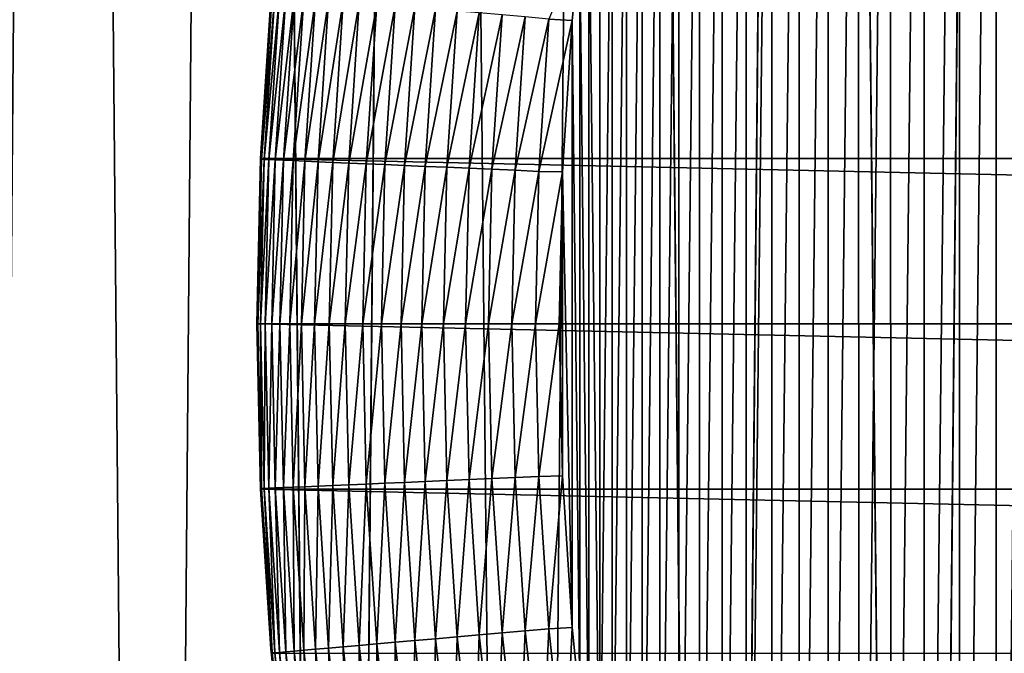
# Model space of a CAD drawing. Header units: millimetres. Extents: x -161 to 161, y -94 to 1149.
# Tile 999 of 1056: x -13.29 to -10.03, y 652.41 to 654.51. Entities that reach past the tile are written whole.
import ezdxf

# ---------------------------------------------------------------- set-up
doc = ezdxf.new("R2010")
doc.units = ezdxf.units.MM
doc.header["$LTSCALE"] = 81.481481
for name, color, linetype in [('16', 7, 'CONTINUOUS'), ('18', 7, 'CONTINUOUS'), ('36', 7, 'CONTINUOUS'), ('37', 7, 'CONTINUOUS'), ('38', 7, 'CONTINUOUS'), ('39', 7, 'CONTINUOUS'), ('40', 7, 'CONTINUOUS'), ('41', 7, 'CONTINUOUS')]:
    doc.layers.add(name, color=color, linetype=linetype)

msp = doc.modelspace()

# ---------------------------------------------------------------- linework, layer by layer
at = {"layer": '16', "color": 7, "linetype": 'CONTINUOUS', "true_color": 0xaaaaaa}
for points in [[(-13.7253, 673.5, -14.5469), (-13.1503, 673.5, -15.0687), (-13.4253, 640, -14.8243), (-13.7253, 673.5, -14.5469)], [(-13.4253, 640, -14.8243), (-13.1503, 673.5, -15.0687), (-12.8418, 640, -15.3326), (-13.4253, 640, -14.8243)], [(-13.1503, 673.5, -15.0687), (-12.5557, 673.5, -15.5677), (-12.8418, 640, -15.3326), (-13.1503, 673.5, -15.0687)], [(-12.8418, 640, -15.3326), (-12.5557, 673.5, -15.5677), (-12.2389, 640, -15.818), (-12.8418, 640, -15.3326)], [(-12.5557, 673.5, -15.5677), (-11.9436, 673.5, -16.0421), (-12.2389, 640, -15.818), (-12.5557, 673.5, -15.5677)], [(-12.2389, 640, -15.818), (-11.9436, 673.5, -16.0421), (-11.6175, 640, -16.2799), (-12.2389, 640, -15.818)], [(-11.9436, 673.5, -16.0421), (-11.3123, 673.5, -16.4932), (-11.6175, 640, -16.2799), (-11.9436, 673.5, -16.0421)], [(-11.6175, 640, -16.2799), (-11.3123, 673.5, -16.4932), (-10.9783, 640, -16.7176), (-11.6175, 640, -16.2799)], [(-11.3123, 673.5, -16.4932), (-10.6635, 673.5, -16.92), (-10.9783, 640, -16.7176), (-11.3123, 673.5, -16.4932)], [(-10.9783, 640, -16.7176), (-10.6635, 673.5, -16.92), (-10.3224, 640, -17.1303), (-10.9783, 640, -16.7176)], [(-10.6635, 673.5, -16.92), (-10, 673.5, -17.3205), (-10.3224, 640, -17.1303), (-10.6635, 673.5, -16.92)], [(-10.3224, 640, -17.1303), (-10, 673.5, -17.3205), (-9.651, 640, -17.5174), (-10.3224, 640, -17.1303)]]:
    msp.add_3dface(points, dxfattribs=at)
at = {"layer": '18', "color": 7, "linetype": 'CONTINUOUS', "true_color": 0xaaaaaa}
for points in [[(-13.1503, 673.5, 15.0687), (-13.7253, 673.5, 14.5469), (-13.4261, 640, 14.8236), (-13.1503, 673.5, 15.0687)], [(-12.8426, 640, 15.3319), (-13.1503, 673.5, 15.0687), (-13.4261, 640, 14.8236), (-12.8426, 640, 15.3319)], [(-12.5557, 673.5, 15.5677), (-13.1503, 673.5, 15.0687), (-12.8426, 640, 15.3319), (-12.5557, 673.5, 15.5677)], [(-12.2398, 640, 15.8173), (-12.5557, 673.5, 15.5677), (-12.8426, 640, 15.3319), (-12.2398, 640, 15.8173)], [(-11.9436, 673.5, 16.0421), (-12.5557, 673.5, 15.5677), (-12.2398, 640, 15.8173), (-11.9436, 673.5, 16.0421)], [(-11.6183, 640, 16.2792), (-11.9436, 673.5, 16.0421), (-12.2398, 640, 15.8173), (-11.6183, 640, 16.2792)], [(-11.3123, 673.5, 16.4932), (-11.9436, 673.5, 16.0421), (-11.6183, 640, 16.2792), (-11.3123, 673.5, 16.4932)], [(-10.9792, 640, 16.717), (-11.3123, 673.5, 16.4932), (-11.6183, 640, 16.2792), (-10.9792, 640, 16.717)], [(-10.6635, 673.5, 16.92), (-11.3123, 673.5, 16.4932), (-10.9792, 640, 16.717), (-10.6635, 673.5, 16.92)], [(-10.3233, 640, 17.1298), (-10.6635, 673.5, 16.92), (-10.9792, 640, 16.717), (-10.3233, 640, 17.1298)], [(-10, 673.5, 17.3205), (-10.6635, 673.5, 16.92), (-10.3233, 640, 17.1298), (-10, 673.5, 17.3205)], [(-9.6519, 640, 17.5168), (-10, 673.5, 17.3205), (-10.3233, 640, 17.1298), (-9.6519, 640, 17.5168)]]:
    msp.add_3dface(points, dxfattribs=at)
at = {"layer": '36', "linetype": 'CONTINUOUS'}
for points in [[(-12.4522, 654.5914, -78.8), (-12.4878, 654.0474, -78.8), (-12.4537, 654.5752, -49.8), (-12.4522, 654.5914, -78.8)], [(-12.4537, 654.5752, -49.8), (-12.4878, 654.0474, -78.8), (-12.4884, 654.0375, -49.8), (-12.4537, 654.5752, -49.8)], [(-12.4878, 654.0474, -78.8), (-12.5, 653.5, -78.8), (-12.4884, 654.0375, -49.8), (-12.4878, 654.0474, -78.8)], [(-12.4884, 654.0375, -49.8), (-12.5, 653.5, -78.8), (-12.5, 653.5, -49.8), (-12.4884, 654.0375, -49.8)]]:
    msp.add_3dface(points, dxfattribs=at)
at = {"layer": '37', "linetype": 'CONTINUOUS'}
for points in [[(-9.927, 659.3054, -48.8), (-10.0534, 659.0834, -48.8), (-10.0532, 647.9162, -48.8), (-9.927, 659.3054, -48.8)], [(-9.9268, 647.6943, -48.8), (-9.927, 659.3054, -48.8), (-10.0532, 647.9162, -48.8), (-9.9268, 647.6943, -48.8)], [(-10.0534, 659.0834, -48.8), (-10.175, 658.8586, -48.8), (-10.1748, 648.141, -48.8), (-10.0534, 659.0834, -48.8)], [(-10.0532, 647.9162, -48.8), (-10.0534, 659.0834, -48.8), (-10.1748, 648.141, -48.8), (-10.0532, 647.9162, -48.8)], [(-10.175, 658.8586, -48.8), (-10.2916, 658.6314, -48.8), (-10.2914, 648.3682, -48.8), (-10.175, 658.8586, -48.8)], [(-10.1748, 648.141, -48.8), (-10.175, 658.8586, -48.8), (-10.2914, 648.3682, -48.8), (-10.1748, 648.141, -48.8)], [(-10.2916, 658.6314, -48.8), (-10.4028, 658.4021, -48.8), (-10.4027, 648.5976, -48.8), (-10.2916, 658.6314, -48.8)], [(-10.2914, 648.3682, -48.8), (-10.2916, 658.6314, -48.8), (-10.4027, 648.5976, -48.8), (-10.2914, 648.3682, -48.8)], [(-10.4028, 658.4021, -48.8), (-10.5087, 658.1709, -48.8), (-10.5085, 648.8287, -48.8), (-10.4028, 658.4021, -48.8)], [(-10.4027, 648.5976, -48.8), (-10.4028, 658.4021, -48.8), (-10.5085, 648.8287, -48.8), (-10.4027, 648.5976, -48.8)], [(-10.5087, 658.1709, -48.8), (-10.6095, 657.9371, -48.8), (-10.6093, 649.0625, -48.8), (-10.5087, 658.1709, -48.8)], [(-10.5085, 648.8287, -48.8), (-10.5087, 658.1709, -48.8), (-10.6093, 649.0625, -48.8), (-10.5085, 648.8287, -48.8)], [(-10.6095, 657.9371, -48.8), (-10.7052, 657.7007, -48.8), (-10.705, 649.299, -48.8), (-10.6095, 657.9371, -48.8)], [(-10.6093, 649.0625, -48.8), (-10.6095, 657.9371, -48.8), (-10.705, 649.299, -48.8), (-10.6093, 649.0625, -48.8)], [(-10.7052, 657.7007, -48.8), (-10.7957, 657.4621, -48.8), (-10.7956, 649.5376, -48.8), (-10.7052, 657.7007, -48.8)], [(-10.705, 649.299, -48.8), (-10.7052, 657.7007, -48.8), (-10.7956, 649.5376, -48.8), (-10.705, 649.299, -48.8)], [(-10.7957, 657.4621, -48.8), (-10.8809, 657.2217, -48.8), (-10.8808, 649.778, -48.8), (-10.7957, 657.4621, -48.8)], [(-10.7956, 649.5376, -48.8), (-10.7957, 657.4621, -48.8), (-10.8808, 649.778, -48.8), (-10.7956, 649.5376, -48.8)], [(-10.8809, 657.2217, -48.8), (-10.9607, 656.98, -48.8), (-10.9606, 650.0197, -48.8), (-10.8809, 657.2217, -48.8)], [(-10.8808, 649.778, -48.8), (-10.8809, 657.2217, -48.8), (-10.9606, 650.0197, -48.8), (-10.8808, 649.778, -48.8)], [(-10.9607, 656.98, -48.8), (-11.0349, 656.7373, -48.8), (-11.0348, 650.2624, -48.8), (-10.9607, 656.98, -48.8)], [(-10.9606, 650.0197, -48.8), (-10.9607, 656.98, -48.8), (-11.0348, 650.2624, -48.8), (-10.9606, 650.0197, -48.8)], [(-11.0349, 656.7373, -48.8), (-11.1036, 656.4934, -48.8), (-11.1035, 650.5063, -48.8), (-11.0349, 656.7373, -48.8)], [(-11.0348, 650.2624, -48.8), (-11.0349, 656.7373, -48.8), (-11.1035, 650.5063, -48.8), (-11.0348, 650.2624, -48.8)], [(-11.1036, 656.4934, -48.8), (-11.1669, 656.2475, -48.8), (-11.1668, 650.7522, -48.8), (-11.1036, 656.4934, -48.8)], [(-11.1035, 650.5063, -48.8), (-11.1036, 656.4934, -48.8), (-11.1668, 650.7522, -48.8), (-11.1035, 650.5063, -48.8)], [(-11.1669, 656.2475, -48.8), (-11.2248, 656.0002, -48.8), (-11.2247, 650.9996, -48.8), (-11.1669, 656.2475, -48.8)], [(-11.1668, 650.7522, -48.8), (-11.1669, 656.2475, -48.8), (-11.2247, 650.9996, -48.8), (-11.1668, 650.7522, -48.8)], [(-11.2248, 656.0002, -48.8), (-11.2772, 655.7518, -48.8), (-11.2771, 651.248, -48.8), (-11.2248, 656.0002, -48.8)], [(-11.2247, 650.9996, -48.8), (-11.2248, 656.0002, -48.8), (-11.2771, 651.248, -48.8), (-11.2247, 650.9996, -48.8)], [(-11.2772, 655.7518, -48.8), (-11.3241, 655.5028, -48.8), (-11.3241, 651.497, -48.8), (-11.2772, 655.7518, -48.8)], [(-11.2771, 651.248, -48.8), (-11.2772, 655.7518, -48.8), (-11.3241, 651.497, -48.8), (-11.2771, 651.248, -48.8)], [(-11.3241, 655.5028, -48.8), (-11.3655, 655.2535, -48.8), (-11.3654, 651.7463, -48.8), (-11.3241, 655.5028, -48.8)], [(-11.3241, 651.497, -48.8), (-11.3241, 655.5028, -48.8), (-11.3654, 651.7463, -48.8), (-11.3241, 651.497, -48.8)], [(-11.3655, 655.2535, -48.8), (-11.4012, 655.0043, -48.8), (-11.3654, 651.7463, -48.8), (-11.3655, 655.2535, -48.8)], [(-11.4012, 655.0043, -48.8), (-11.4315, 654.7548, -48.8), (-11.4012, 651.9955, -48.8), (-11.4012, 655.0043, -48.8)], [(-11.3654, 651.7463, -48.8), (-11.4012, 655.0043, -48.8), (-11.4012, 651.9955, -48.8), (-11.3654, 651.7463, -48.8)], [(-11.4315, 654.7548, -48.8), (-11.4562, 654.5048, -48.8), (-11.4315, 652.2451, -48.8), (-11.4315, 654.7548, -48.8)], [(-11.4012, 651.9955, -48.8), (-11.4315, 654.7548, -48.8), (-11.4315, 652.2451, -48.8), (-11.4012, 651.9955, -48.8)], [(-11.4562, 654.5048, -48.8), (-11.4892, 654.0034, -48.8), (-11.4562, 652.4951, -48.8), (-11.4562, 654.5048, -48.8)], [(-11.4315, 652.2451, -48.8), (-11.4562, 654.5048, -48.8), (-11.4562, 652.4951, -48.8), (-11.4315, 652.2451, -48.8)], [(-11.4892, 654.0034, -48.8), (-11.5, 653.5, -48.8), (-11.4892, 652.9966, -48.8), (-11.4892, 654.0034, -48.8)], [(-11.4562, 652.4951, -48.8), (-11.4892, 654.0034, -48.8), (-11.4892, 652.9966, -48.8), (-11.4562, 652.4951, -48.8)]]:
    msp.add_3dface(points, dxfattribs=at)
at = {"layer": '38', "linetype": 'CONTINUOUS'}
for points in [[(-12.4878, 654.0474, -78.8), (-12.4522, 654.5914, -78.8), (12.4878, 654.0474, -78.8), (-12.4878, 654.0474, -78.8)], [(-12.4522, 654.5914, -78.8), (12.4522, 654.5914, -78.8), (12.4878, 654.0474, -78.8), (-12.4522, 654.5914, -78.8)], [(-12.5, 653.5, -78.8), (-12.4878, 654.0474, -78.8), (12.5, 653.5, -78.8), (-12.5, 653.5, -78.8)], [(-12.4878, 654.0474, -78.8), (12.4878, 654.0474, -78.8), (12.5, 653.5, -78.8), (-12.4878, 654.0474, -78.8)], [(-12.5, 653.5, -78.8), (12.5, 653.5, -78.8), (12.4878, 652.9526, -78.8), (-12.5, 653.5, -78.8)], [(-12.4878, 652.9526, -78.8), (-12.5, 653.5, -78.8), (12.4878, 652.9526, -78.8), (-12.4878, 652.9526, -78.8)], [(-12.4522, 652.4086, -78.8), (-12.4878, 652.9526, -78.8), (12.4522, 652.4086, -78.8), (-12.4522, 652.4086, -78.8)], [(12.4522, 652.4086, -78.8), (-12.4878, 652.9526, -78.8), (12.4878, 652.9526, -78.8), (12.4522, 652.4086, -78.8)]]:
    msp.add_3dface(points, dxfattribs=at)
at = {"layer": '39', "linetype": 'CONTINUOUS'}
for points in [[(-12.5, 653.5, -49.8), (-12.5, 653.5, -78.8), (-12.4878, 652.9526, -78.8), (-12.5, 653.5, -49.8)], [(-12.5, 653.5, -49.8), (-12.4878, 652.9526, -78.8), (-12.4884, 652.9624, -49.8), (-12.5, 653.5, -49.8)], [(-12.4884, 652.9624, -49.8), (-12.4878, 652.9526, -78.8), (-12.4537, 652.4246, -49.8), (-12.4884, 652.9624, -49.8)], [(-12.4878, 652.9526, -78.8), (-12.4522, 652.4086, -78.8), (-12.4537, 652.4246, -49.8), (-12.4878, 652.9526, -78.8)], [(-12.4537, 652.4246, -49.8), (-12.4522, 652.4086, -78.8), (-12.3956, 651.8875, -49.8), (-12.4537, 652.4246, -49.8)]]:
    msp.add_3dface(points, dxfattribs=at)
at = {"layer": '40', "linetype": 'CONTINUOUS'}
for points in [[(-11.4562, 654.5048, -48.8), (-11.4315, 654.7548, -48.8), (-11.5344, 654.5091, -48.8031), (-11.4562, 654.5048, -48.8)], [(-12.4537, 654.5752, -49.8), (-12.4851, 654.0451, -49.723), (-12.4495, 654.5892, -49.723), (-12.4537, 654.5752, -49.8)], [(-12.4851, 654.0451, -49.723), (-12.4404, 654.5884, -49.6449), (-12.4495, 654.5892, -49.723), (-12.4851, 654.0451, -49.723)], [(-12.476, 654.0447, -49.6449), (-12.4404, 654.5884, -49.6449), (-12.4851, 654.0451, -49.723), (-12.476, 654.0447, -49.6449)], [(-12.476, 654.0447, -49.6449), (-12.4252, 654.5871, -49.5678), (-12.4404, 654.5884, -49.6449), (-12.476, 654.0447, -49.6449)], [(-12.4608, 654.044, -49.5678), (-12.4252, 654.5871, -49.5678), (-12.476, 654.0447, -49.6449), (-12.4608, 654.044, -49.5678)], [(-12.4608, 654.044, -49.5678), (-12.404, 654.5852, -49.4921), (-12.4252, 654.5871, -49.5678), (-12.4608, 654.044, -49.5678)], [(-12.4537, 654.5752, -49.8), (-12.4884, 654.0375, -49.8), (-12.4851, 654.0451, -49.723), (-12.4537, 654.5752, -49.8)], [(-12.4396, 654.0431, -49.4921), (-12.404, 654.5852, -49.4921), (-12.4608, 654.044, -49.5678), (-12.4396, 654.0431, -49.4921)], [(-12.4396, 654.0431, -49.4921), (-12.377, 654.5828, -49.4183), (-12.404, 654.5852, -49.4921), (-12.4396, 654.0431, -49.4921)], [(-12.4125, 654.0419, -49.4183), (-12.377, 654.5828, -49.4183), (-12.4396, 654.0431, -49.4921), (-12.4125, 654.0419, -49.4183)], [(-12.4125, 654.0419, -49.4183), (-12.3443, 654.58, -49.3469), (-12.377, 654.5828, -49.4183), (-12.4125, 654.0419, -49.4183)], [(-12.3797, 654.0405, -49.3469), (-12.3443, 654.58, -49.3469), (-12.4125, 654.0419, -49.4183), (-12.3797, 654.0405, -49.3469)], [(-12.3797, 654.0405, -49.3469), (-12.3061, 654.5766, -49.2783), (-12.3443, 654.58, -49.3469), (-12.3797, 654.0405, -49.3469)], [(-12.3414, 654.0388, -49.2783), (-12.3061, 654.5766, -49.2783), (-12.3797, 654.0405, -49.3469), (-12.3414, 654.0388, -49.2783)], [(-12.3414, 654.0388, -49.2783), (-12.2627, 654.5728, -49.2129), (-12.3061, 654.5766, -49.2783), (-12.3414, 654.0388, -49.2783)], [(-12.2978, 654.0369, -49.2129), (-12.2627, 654.5728, -49.2129), (-12.3414, 654.0388, -49.2783), (-12.2978, 654.0369, -49.2129)], [(-12.2978, 654.0369, -49.2129), (-12.2143, 654.5686, -49.1511), (-12.2627, 654.5728, -49.2129), (-12.2978, 654.0369, -49.2129)], [(-12.2492, 654.0348, -49.1511), (-12.2143, 654.5686, -49.1511), (-12.2978, 654.0369, -49.2129), (-12.2492, 654.0348, -49.1511)], [(-12.2492, 654.0348, -49.1511), (-12.1612, 654.564, -49.0934), (-12.2143, 654.5686, -49.1511), (-12.2492, 654.0348, -49.1511)], [(-12.196, 654.0325, -49.0934), (-12.1612, 654.564, -49.0934), (-12.2492, 654.0348, -49.1511), (-12.196, 654.0325, -49.0934)], [(-12.196, 654.0325, -49.0934), (-12.1037, 654.5589, -49.04), (-12.1612, 654.564, -49.0934), (-12.196, 654.0325, -49.0934)], [(-12.1384, 654.03, -49.04), (-12.1037, 654.5589, -49.04), (-12.196, 654.0325, -49.0934), (-12.1384, 654.03, -49.04)], [(-12.1384, 654.03, -49.04), (-12.0422, 654.5536, -48.9913), (-12.1037, 654.5589, -49.04), (-12.1384, 654.03, -49.04)], [(-12.0767, 654.0273, -48.9913), (-12.0422, 654.5536, -48.9913), (-12.1384, 654.03, -49.04), (-12.0767, 654.0273, -48.9913)], [(-12.0767, 654.0273, -48.9913), (-11.9771, 654.5479, -48.9476), (-12.0422, 654.5536, -48.9913), (-12.0767, 654.0273, -48.9913)], [(-12.0115, 654.0244, -48.9476), (-11.9771, 654.5479, -48.9476), (-12.0767, 654.0273, -48.9913), (-12.0115, 654.0244, -48.9476)], [(-12.0115, 654.0244, -48.9476), (-11.9088, 654.5419, -48.9092), (-11.9771, 654.5479, -48.9476), (-12.0115, 654.0244, -48.9476)], [(-11.943, 654.0214, -48.9092), (-11.9088, 654.5419, -48.9092), (-12.0115, 654.0244, -48.9476), (-11.943, 654.0214, -48.9092)], [(-11.943, 654.0214, -48.9092), (-11.8378, 654.5357, -48.8762), (-11.9088, 654.5419, -48.9092), (-11.943, 654.0214, -48.9092)], [(-11.8717, 654.0183, -48.8762), (-11.8378, 654.5357, -48.8762), (-11.943, 654.0214, -48.9092), (-11.8717, 654.0183, -48.8762)], [(-11.8717, 654.0183, -48.8762), (-11.7643, 654.5292, -48.849), (-11.8378, 654.5357, -48.8762), (-11.8717, 654.0183, -48.8762)], [(-11.798, 654.0151, -48.849), (-11.7643, 654.5292, -48.849), (-11.8717, 654.0183, -48.8762), (-11.798, 654.0151, -48.849)], [(-11.798, 654.0151, -48.849), (-11.6889, 654.5227, -48.8277), (-11.7643, 654.5292, -48.849), (-11.798, 654.0151, -48.849)], [(-11.7224, 654.0118, -48.8277), (-11.6889, 654.5227, -48.8277), (-11.798, 654.0151, -48.849), (-11.7224, 654.0118, -48.8277)], [(-11.7224, 654.0118, -48.8277), (-11.6122, 654.5159, -48.8123), (-11.6889, 654.5227, -48.8277), (-11.7224, 654.0118, -48.8277)], [(-11.6454, 654.0084, -48.8123), (-11.6122, 654.5159, -48.8123), (-11.7224, 654.0118, -48.8277), (-11.6454, 654.0084, -48.8123)], [(-11.6454, 654.0084, -48.8123), (-11.5344, 654.5091, -48.8031), (-11.6122, 654.5159, -48.8123), (-11.6454, 654.0084, -48.8123)], [(-11.5674, 654.005, -48.8031), (-11.5344, 654.5091, -48.8031), (-11.6454, 654.0084, -48.8123), (-11.5674, 654.005, -48.8031)], [(-11.5674, 654.005, -48.8031), (-11.4562, 654.5048, -48.8), (-11.5344, 654.5091, -48.8031), (-11.5674, 654.005, -48.8031)], [(-11.4892, 654.0034, -48.8), (-11.4562, 654.5048, -48.8), (-11.5674, 654.005, -48.8031), (-11.4892, 654.0034, -48.8)], [(-12.4884, 654.0375, -49.8), (-12.5, 653.5, -49.8), (-12.4851, 654.0451, -49.723), (-12.4884, 654.0375, -49.8)], [(-12.5, 653.5, -49.8), (-12.4969, 653.5, -49.7215), (-12.4851, 654.0451, -49.723), (-12.5, 653.5, -49.8)], [(-12.4969, 653.5, -49.7215), (-12.476, 654.0447, -49.6449), (-12.4851, 654.0451, -49.723), (-12.4969, 653.5, -49.7215)], [(-12.4877, 653.5, -49.6436), (-12.476, 654.0447, -49.6449), (-12.4969, 653.5, -49.7215), (-12.4877, 653.5, -49.6436)], [(-12.4877, 653.5, -49.6436), (-12.4608, 654.044, -49.5678), (-12.476, 654.0447, -49.6449), (-12.4877, 653.5, -49.6436)], [(-12.4724, 653.5, -49.5666), (-12.4608, 654.044, -49.5678), (-12.4877, 653.5, -49.6436), (-12.4724, 653.5, -49.5666)], [(-12.4724, 653.5, -49.5666), (-12.4396, 654.0431, -49.4921), (-12.4608, 654.044, -49.5678), (-12.4724, 653.5, -49.5666)], [(-12.4511, 653.5, -49.491), (-12.4396, 654.0431, -49.4921), (-12.4724, 653.5, -49.5666), (-12.4511, 653.5, -49.491)], [(-12.4511, 653.5, -49.491), (-12.4125, 654.0419, -49.4183), (-12.4396, 654.0431, -49.4921), (-12.4511, 653.5, -49.491)], [(-12.4239, 653.5, -49.4173), (-12.4125, 654.0419, -49.4183), (-12.4511, 653.5, -49.491), (-12.4239, 653.5, -49.4173)], [(-12.4239, 653.5, -49.4173), (-12.3797, 654.0405, -49.3469), (-12.4125, 654.0419, -49.4183), (-12.4239, 653.5, -49.4173)], [(-12.391, 653.5, -49.346), (-12.3797, 654.0405, -49.3469), (-12.4239, 653.5, -49.4173), (-12.391, 653.5, -49.346)], [(-12.391, 653.5, -49.346), (-12.3414, 654.0388, -49.2783), (-12.3797, 654.0405, -49.3469), (-12.391, 653.5, -49.346)], [(-12.3526, 653.5, -49.2775), (-12.3414, 654.0388, -49.2783), (-12.391, 653.5, -49.346), (-12.3526, 653.5, -49.2775)], [(-12.3526, 653.5, -49.2775), (-12.2978, 654.0369, -49.2129), (-12.3414, 654.0388, -49.2783), (-12.3526, 653.5, -49.2775)], [(-12.309, 653.5, -49.2122), (-12.2978, 654.0369, -49.2129), (-12.3526, 653.5, -49.2775), (-12.309, 653.5, -49.2122)], [(-12.309, 653.5, -49.2122), (-12.2492, 654.0348, -49.1511), (-12.2978, 654.0369, -49.2129), (-12.309, 653.5, -49.2122)], [(-12.2609, 653.5, -49.1511), (-12.2492, 654.0348, -49.1511), (-12.309, 653.5, -49.2122), (-12.2609, 653.5, -49.1511)], [(-12.2609, 653.5, -49.1511), (-12.196, 654.0325, -49.0934), (-12.2492, 654.0348, -49.1511), (-12.2609, 653.5, -49.1511)], [(-12.2076, 653.5, -49.0934), (-12.196, 654.0325, -49.0934), (-12.2609, 653.5, -49.1511), (-12.2076, 653.5, -49.0934)], [(-12.2076, 653.5, -49.0934), (-12.1384, 654.03, -49.04), (-12.196, 654.0325, -49.0934), (-12.2076, 653.5, -49.0934)], [(-12.1499, 653.5, -49.04), (-12.1384, 654.03, -49.04), (-12.2076, 653.5, -49.0934), (-12.1499, 653.5, -49.04)], [(-12.1499, 653.5, -49.04), (-12.0767, 654.0273, -48.9913), (-12.1384, 654.03, -49.04), (-12.1499, 653.5, -49.04)], [(-12.0882, 653.5, -48.9913), (-12.0767, 654.0273, -48.9913), (-12.1499, 653.5, -49.04), (-12.0882, 653.5, -48.9913)], [(-12.0882, 653.5, -48.9913), (-12.0115, 654.0244, -48.9476), (-12.0767, 654.0273, -48.9913), (-12.0882, 653.5, -48.9913)], [(-12.0229, 653.5, -48.9476), (-12.0115, 654.0244, -48.9476), (-12.0882, 653.5, -48.9913), (-12.0229, 653.5, -48.9476)], [(-12.0229, 653.5, -48.9476), (-11.943, 654.0214, -48.9092), (-12.0115, 654.0244, -48.9476), (-12.0229, 653.5, -48.9476)], [(-11.9543, 653.5, -48.9092), (-11.943, 654.0214, -48.9092), (-12.0229, 653.5, -48.9476), (-11.9543, 653.5, -48.9092)], [(-11.9543, 653.5, -48.9092), (-11.8717, 654.0183, -48.8762), (-11.943, 654.0214, -48.9092), (-11.9543, 653.5, -48.9092)], [(-11.883, 653.5, -48.8762), (-11.8717, 654.0183, -48.8762), (-11.9543, 653.5, -48.9092), (-11.883, 653.5, -48.8762)], [(-11.883, 653.5, -48.8762), (-11.798, 654.0151, -48.849), (-11.8717, 654.0183, -48.8762), (-11.883, 653.5, -48.8762)], [(-11.8092, 653.5, -48.849), (-11.798, 654.0151, -48.849), (-11.883, 653.5, -48.8762), (-11.8092, 653.5, -48.849)], [(-11.8092, 653.5, -48.849), (-11.7224, 654.0118, -48.8277), (-11.798, 654.0151, -48.849), (-11.8092, 653.5, -48.849)], [(-11.7336, 653.5, -48.8277), (-11.7224, 654.0118, -48.8277), (-11.8092, 653.5, -48.849), (-11.7336, 653.5, -48.8277)], [(-11.7336, 653.5, -48.8277), (-11.6454, 654.0084, -48.8123), (-11.7224, 654.0118, -48.8277), (-11.7336, 653.5, -48.8277)], [(-11.6565, 653.5, -48.8123), (-11.6454, 654.0084, -48.8123), (-11.7336, 653.5, -48.8277), (-11.6565, 653.5, -48.8123)], [(-11.6565, 653.5, -48.8123), (-11.5674, 654.005, -48.8031), (-11.6454, 654.0084, -48.8123), (-11.6565, 653.5, -48.8123)], [(-11.5785, 653.5, -48.8031), (-11.5674, 654.005, -48.8031), (-11.6565, 653.5, -48.8123), (-11.5785, 653.5, -48.8031)], [(-11.5785, 653.5, -48.8031), (-11.4892, 654.0034, -48.8), (-11.5674, 654.005, -48.8031), (-11.5785, 653.5, -48.8031)], [(-11.5, 653.5, -48.8), (-11.4892, 654.0034, -48.8), (-11.5785, 653.5, -48.8031), (-11.5, 653.5, -48.8)]]:
    msp.add_3dface(points, dxfattribs=at)
at = {"layer": '41', "linetype": 'CONTINUOUS'}
for points in [[(-12.5, 653.5, -49.8), (-12.4884, 652.9624, -49.8), (-12.4969, 653.5, -49.7215), (-12.5, 653.5, -49.8)], [(-12.4969, 653.5, -49.7215), (-12.4884, 652.9624, -49.8), (-12.4851, 652.9549, -49.723), (-12.4969, 653.5, -49.7215)], [(-12.4877, 653.5, -49.6436), (-12.4969, 653.5, -49.7215), (-12.4851, 652.9549, -49.723), (-12.4877, 653.5, -49.6436)], [(-12.4724, 653.5, -49.5666), (-12.4877, 653.5, -49.6436), (-12.476, 652.9553, -49.6449), (-12.4724, 653.5, -49.5666)], [(-12.476, 652.9553, -49.6449), (-12.4877, 653.5, -49.6436), (-12.4851, 652.9549, -49.723), (-12.476, 652.9553, -49.6449)], [(-12.4608, 652.956, -49.5678), (-12.4724, 653.5, -49.5666), (-12.476, 652.9553, -49.6449), (-12.4608, 652.956, -49.5678)], [(-12.4511, 653.5, -49.491), (-12.4724, 653.5, -49.5666), (-12.4608, 652.956, -49.5678), (-12.4511, 653.5, -49.491)], [(-12.4396, 652.9569, -49.4921), (-12.4511, 653.5, -49.491), (-12.4608, 652.956, -49.5678), (-12.4396, 652.9569, -49.4921)], [(-12.4239, 653.5, -49.4173), (-12.4511, 653.5, -49.491), (-12.4396, 652.9569, -49.4921), (-12.4239, 653.5, -49.4173)], [(-12.4125, 652.9581, -49.4183), (-12.4239, 653.5, -49.4173), (-12.4396, 652.9569, -49.4921), (-12.4125, 652.9581, -49.4183)], [(-12.391, 653.5, -49.346), (-12.4239, 653.5, -49.4173), (-12.4125, 652.9581, -49.4183), (-12.391, 653.5, -49.346)], [(-12.3797, 652.9595, -49.3469), (-12.391, 653.5, -49.346), (-12.4125, 652.9581, -49.4183), (-12.3797, 652.9595, -49.3469)], [(-12.3526, 653.5, -49.2775), (-12.391, 653.5, -49.346), (-12.3797, 652.9595, -49.3469), (-12.3526, 653.5, -49.2775)], [(-12.3414, 652.9612, -49.2783), (-12.3526, 653.5, -49.2775), (-12.3797, 652.9595, -49.3469), (-12.3414, 652.9612, -49.2783)], [(-12.309, 653.5, -49.2122), (-12.3526, 653.5, -49.2775), (-12.3414, 652.9612, -49.2783), (-12.309, 653.5, -49.2122)], [(-12.2978, 652.9631, -49.2129), (-12.309, 653.5, -49.2122), (-12.3414, 652.9612, -49.2783), (-12.2978, 652.9631, -49.2129)], [(-12.2609, 653.5, -49.1511), (-12.309, 653.5, -49.2122), (-12.2978, 652.9631, -49.2129), (-12.2609, 653.5, -49.1511)], [(-12.2492, 652.9652, -49.1511), (-12.2609, 653.5, -49.1511), (-12.2978, 652.9631, -49.2129), (-12.2492, 652.9652, -49.1511)], [(-12.2076, 653.5, -49.0934), (-12.2609, 653.5, -49.1511), (-12.2492, 652.9652, -49.1511), (-12.2076, 653.5, -49.0934)], [(-12.196, 652.9675, -49.0934), (-12.2076, 653.5, -49.0934), (-12.2492, 652.9652, -49.1511), (-12.196, 652.9675, -49.0934)], [(-12.1499, 653.5, -49.04), (-12.2076, 653.5, -49.0934), (-12.196, 652.9675, -49.0934), (-12.1499, 653.5, -49.04)], [(-12.1384, 652.97, -49.04), (-12.1499, 653.5, -49.04), (-12.196, 652.9675, -49.0934), (-12.1384, 652.97, -49.04)], [(-12.0882, 653.5, -48.9913), (-12.1499, 653.5, -49.04), (-12.1384, 652.97, -49.04), (-12.0882, 653.5, -48.9913)], [(-12.0767, 652.9727, -48.9913), (-12.0882, 653.5, -48.9913), (-12.1384, 652.97, -49.04), (-12.0767, 652.9727, -48.9913)], [(-12.0229, 653.5, -48.9476), (-12.0882, 653.5, -48.9913), (-12.0767, 652.9727, -48.9913), (-12.0229, 653.5, -48.9476)], [(-12.0115, 652.9756, -48.9476), (-12.0229, 653.5, -48.9476), (-12.0767, 652.9727, -48.9913), (-12.0115, 652.9756, -48.9476)], [(-11.9543, 653.5, -48.9092), (-12.0229, 653.5, -48.9476), (-12.0115, 652.9756, -48.9476), (-11.9543, 653.5, -48.9092)], [(-11.943, 652.9786, -48.9092), (-11.9543, 653.5, -48.9092), (-12.0115, 652.9756, -48.9476), (-11.943, 652.9786, -48.9092)], [(-11.883, 653.5, -48.8762), (-11.9543, 653.5, -48.9092), (-11.943, 652.9786, -48.9092), (-11.883, 653.5, -48.8762)], [(-11.8717, 652.9817, -48.8762), (-11.883, 653.5, -48.8762), (-11.943, 652.9786, -48.9092), (-11.8717, 652.9817, -48.8762)], [(-11.8092, 653.5, -48.849), (-11.883, 653.5, -48.8762), (-11.8717, 652.9817, -48.8762), (-11.8092, 653.5, -48.849)], [(-11.798, 652.9849, -48.849), (-11.8092, 653.5, -48.849), (-11.8717, 652.9817, -48.8762), (-11.798, 652.9849, -48.849)], [(-11.7336, 653.5, -48.8277), (-11.8092, 653.5, -48.849), (-11.798, 652.9849, -48.849), (-11.7336, 653.5, -48.8277)], [(-11.7224, 652.9882, -48.8277), (-11.7336, 653.5, -48.8277), (-11.798, 652.9849, -48.849), (-11.7224, 652.9882, -48.8277)], [(-11.6565, 653.5, -48.8123), (-11.7336, 653.5, -48.8277), (-11.7224, 652.9882, -48.8277), (-11.6565, 653.5, -48.8123)], [(-11.6454, 652.9916, -48.8123), (-11.6565, 653.5, -48.8123), (-11.7224, 652.9882, -48.8277), (-11.6454, 652.9916, -48.8123)], [(-11.5785, 653.5, -48.8031), (-11.6565, 653.5, -48.8123), (-11.6454, 652.9916, -48.8123), (-11.5785, 653.5, -48.8031)], [(-11.5674, 652.995, -48.8031), (-11.5785, 653.5, -48.8031), (-11.6454, 652.9916, -48.8123), (-11.5674, 652.995, -48.8031)], [(-11.5, 653.5, -48.8), (-11.5785, 653.5, -48.8031), (-11.5674, 652.995, -48.8031), (-11.5, 653.5, -48.8)], [(-11.4892, 652.9966, -48.8), (-11.5, 653.5, -48.8), (-11.5674, 652.995, -48.8031), (-11.4892, 652.9966, -48.8)], [(-11.6889, 652.4773, -48.8277), (-11.6454, 652.9916, -48.8123), (-11.7224, 652.9882, -48.8277), (-11.6889, 652.4773, -48.8277)], [(-11.6122, 652.4841, -48.8123), (-11.6454, 652.9916, -48.8123), (-11.6889, 652.4773, -48.8277), (-11.6122, 652.4841, -48.8123)], [(-11.6122, 652.4841, -48.8123), (-11.5674, 652.995, -48.8031), (-11.6454, 652.9916, -48.8123), (-11.6122, 652.4841, -48.8123)], [(-11.5344, 652.4909, -48.8031), (-11.5674, 652.995, -48.8031), (-11.6122, 652.4841, -48.8123), (-11.5344, 652.4909, -48.8031)], [(-11.5344, 652.4909, -48.8031), (-11.4892, 652.9966, -48.8), (-11.5674, 652.995, -48.8031), (-11.5344, 652.4909, -48.8031)], [(-11.4562, 652.4951, -48.8), (-11.4892, 652.9966, -48.8), (-11.5344, 652.4909, -48.8031), (-11.4562, 652.4951, -48.8)], [(-12.4884, 652.9624, -49.8), (-12.4537, 652.4246, -49.8), (-12.4851, 652.9549, -49.723), (-12.4884, 652.9624, -49.8)], [(-12.404, 652.4148, -49.4921), (-12.4125, 652.9581, -49.4183), (-12.4396, 652.9569, -49.4921), (-12.404, 652.4148, -49.4921)], [(-12.377, 652.4172, -49.4183), (-12.3797, 652.9595, -49.3469), (-12.4125, 652.9581, -49.4183), (-12.377, 652.4172, -49.4183)], [(-12.377, 652.4172, -49.4183), (-12.4125, 652.9581, -49.4183), (-12.404, 652.4148, -49.4921), (-12.377, 652.4172, -49.4183)], [(-12.3443, 652.42, -49.3469), (-12.3414, 652.9612, -49.2783), (-12.3797, 652.9595, -49.3469), (-12.3443, 652.42, -49.3469)], [(-12.3443, 652.42, -49.3469), (-12.3797, 652.9595, -49.3469), (-12.377, 652.4172, -49.4183), (-12.3443, 652.42, -49.3469)], [(-12.3061, 652.4234, -49.2783), (-12.3414, 652.9612, -49.2783), (-12.3443, 652.42, -49.3469), (-12.3061, 652.4234, -49.2783)], [(-12.3061, 652.4234, -49.2783), (-12.2978, 652.9631, -49.2129), (-12.3414, 652.9612, -49.2783), (-12.3061, 652.4234, -49.2783)], [(-12.2627, 652.4272, -49.2129), (-12.2978, 652.9631, -49.2129), (-12.3061, 652.4234, -49.2783), (-12.2627, 652.4272, -49.2129)], [(-12.2627, 652.4272, -49.2129), (-12.2492, 652.9652, -49.1511), (-12.2978, 652.9631, -49.2129), (-12.2627, 652.4272, -49.2129)], [(-12.2143, 652.4314, -49.1511), (-12.2492, 652.9652, -49.1511), (-12.2627, 652.4272, -49.2129), (-12.2143, 652.4314, -49.1511)], [(-12.2143, 652.4314, -49.1511), (-12.196, 652.9675, -49.0934), (-12.2492, 652.9652, -49.1511), (-12.2143, 652.4314, -49.1511)], [(-12.1612, 652.436, -49.0934), (-12.196, 652.9675, -49.0934), (-12.2143, 652.4314, -49.1511), (-12.1612, 652.436, -49.0934)], [(-12.1612, 652.436, -49.0934), (-12.1384, 652.97, -49.04), (-12.196, 652.9675, -49.0934), (-12.1612, 652.436, -49.0934)], [(-12.1037, 652.4411, -49.04), (-12.1384, 652.97, -49.04), (-12.1612, 652.436, -49.0934), (-12.1037, 652.4411, -49.04)], [(-12.1037, 652.4411, -49.04), (-12.0767, 652.9727, -48.9913), (-12.1384, 652.97, -49.04), (-12.1037, 652.4411, -49.04)], [(-12.0422, 652.4464, -48.9913), (-12.0767, 652.9727, -48.9913), (-12.1037, 652.4411, -49.04), (-12.0422, 652.4464, -48.9913)], [(-12.0422, 652.4464, -48.9913), (-12.0115, 652.9756, -48.9476), (-12.0767, 652.9727, -48.9913), (-12.0422, 652.4464, -48.9913)], [(-11.9771, 652.4521, -48.9476), (-12.0115, 652.9756, -48.9476), (-12.0422, 652.4464, -48.9913), (-11.9771, 652.4521, -48.9476)], [(-11.9771, 652.4521, -48.9476), (-11.943, 652.9786, -48.9092), (-12.0115, 652.9756, -48.9476), (-11.9771, 652.4521, -48.9476)], [(-11.9088, 652.4581, -48.9092), (-11.943, 652.9786, -48.9092), (-11.9771, 652.4521, -48.9476), (-11.9088, 652.4581, -48.9092)], [(-11.9088, 652.4581, -48.9092), (-11.8717, 652.9817, -48.8762), (-11.943, 652.9786, -48.9092), (-11.9088, 652.4581, -48.9092)], [(-11.8378, 652.4643, -48.8762), (-11.8717, 652.9817, -48.8762), (-11.9088, 652.4581, -48.9092), (-11.8378, 652.4643, -48.8762)], [(-11.8378, 652.4643, -48.8762), (-11.798, 652.9849, -48.849), (-11.8717, 652.9817, -48.8762), (-11.8378, 652.4643, -48.8762)], [(-11.7643, 652.4708, -48.849), (-11.798, 652.9849, -48.849), (-11.8378, 652.4643, -48.8762), (-11.7643, 652.4708, -48.849)], [(-11.7643, 652.4708, -48.849), (-11.7224, 652.9882, -48.8277), (-11.798, 652.9849, -48.849), (-11.7643, 652.4708, -48.849)], [(-11.6889, 652.4773, -48.8277), (-11.7224, 652.9882, -48.8277), (-11.7643, 652.4708, -48.849), (-11.6889, 652.4773, -48.8277)], [(-12.4495, 652.4108, -49.723), (-12.476, 652.9553, -49.6449), (-12.4851, 652.9549, -49.723), (-12.4495, 652.4108, -49.723)], [(-12.4537, 652.4246, -49.8), (-12.4495, 652.4108, -49.723), (-12.4851, 652.9549, -49.723), (-12.4537, 652.4246, -49.8)], [(-12.4404, 652.4116, -49.6449), (-12.4608, 652.956, -49.5678), (-12.476, 652.9553, -49.6449), (-12.4404, 652.4116, -49.6449)], [(-12.4404, 652.4116, -49.6449), (-12.476, 652.9553, -49.6449), (-12.4495, 652.4108, -49.723), (-12.4404, 652.4116, -49.6449)], [(-12.4252, 652.4129, -49.5678), (-12.4396, 652.9569, -49.4921), (-12.4608, 652.956, -49.5678), (-12.4252, 652.4129, -49.5678)], [(-12.4252, 652.4129, -49.5678), (-12.4608, 652.956, -49.5678), (-12.4404, 652.4116, -49.6449), (-12.4252, 652.4129, -49.5678)], [(-12.404, 652.4148, -49.4921), (-12.4396, 652.9569, -49.4921), (-12.4252, 652.4129, -49.5678), (-12.404, 652.4148, -49.4921)], [(-11.7813, 651.949, -48.8762), (-11.7643, 652.4708, -48.849), (-11.8378, 652.4643, -48.8762), (-11.7813, 651.949, -48.8762)], [(-11.7082, 651.9586, -48.849), (-11.7643, 652.4708, -48.849), (-11.7813, 651.949, -48.8762), (-11.7082, 651.9586, -48.849)], [(-11.7082, 651.9586, -48.849), (-11.6889, 652.4773, -48.8277), (-11.7643, 652.4708, -48.849), (-11.7082, 651.9586, -48.849)], [(-11.6332, 651.9685, -48.8277), (-11.6889, 652.4773, -48.8277), (-11.7082, 651.9586, -48.849), (-11.6332, 651.9685, -48.8277)], [(-11.6332, 651.9685, -48.8277), (-11.6122, 652.4841, -48.8123), (-11.6889, 652.4773, -48.8277), (-11.6332, 651.9685, -48.8277)], [(-11.5568, 651.9785, -48.8123), (-11.6122, 652.4841, -48.8123), (-11.6332, 651.9685, -48.8277), (-11.5568, 651.9785, -48.8123)], [(-11.5568, 651.9785, -48.8123), (-11.5344, 652.4909, -48.8031), (-11.6122, 652.4841, -48.8123), (-11.5568, 651.9785, -48.8123)], [(-11.4794, 651.9887, -48.8031), (-11.5344, 652.4909, -48.8031), (-11.5568, 651.9785, -48.8123), (-11.4794, 651.9887, -48.8031)], [(-11.4794, 651.9887, -48.8031), (-11.4562, 652.4951, -48.8), (-11.5344, 652.4909, -48.8031), (-11.4794, 651.9887, -48.8031)], [(-11.4315, 652.2451, -48.8), (-11.4562, 652.4951, -48.8), (-11.4794, 651.9887, -48.8031), (-11.4315, 652.2451, -48.8)], [(-12.156, 651.8996, -49.1511), (-12.1612, 652.436, -49.0934), (-12.2143, 652.4314, -49.1511), (-12.156, 651.8996, -49.1511)], [(-12.1032, 651.9066, -49.0934), (-12.1037, 652.4411, -49.04), (-12.1612, 652.436, -49.0934), (-12.1032, 651.9066, -49.0934)], [(-12.1032, 651.9066, -49.0934), (-12.1612, 652.436, -49.0934), (-12.156, 651.8996, -49.1511), (-12.1032, 651.9066, -49.0934)], [(-12.046, 651.9141, -49.04), (-12.0422, 652.4464, -48.9913), (-12.1037, 652.4411, -49.04), (-12.046, 651.9141, -49.04)], [(-12.046, 651.9141, -49.04), (-12.1037, 652.4411, -49.04), (-12.1032, 651.9066, -49.0934), (-12.046, 651.9141, -49.04)], [(-11.9848, 651.9222, -48.9913), (-12.0422, 652.4464, -48.9913), (-12.046, 651.9141, -49.04), (-11.9848, 651.9222, -48.9913)], [(-11.9848, 651.9222, -48.9913), (-11.9771, 652.4521, -48.9476), (-12.0422, 652.4464, -48.9913), (-11.9848, 651.9222, -48.9913)], [(-11.92, 651.9307, -48.9476), (-11.9771, 652.4521, -48.9476), (-11.9848, 651.9222, -48.9913), (-11.92, 651.9307, -48.9476)], [(-11.92, 651.9307, -48.9476), (-11.9088, 652.4581, -48.9092), (-11.9771, 652.4521, -48.9476), (-11.92, 651.9307, -48.9476)], [(-11.8521, 651.9396, -48.9092), (-11.9088, 652.4581, -48.9092), (-11.92, 651.9307, -48.9476), (-11.8521, 651.9396, -48.9092)], [(-11.8521, 651.9396, -48.9092), (-11.8378, 652.4643, -48.8762), (-11.9088, 652.4581, -48.9092), (-11.8521, 651.9396, -48.9092)], [(-11.7813, 651.949, -48.8762), (-11.8378, 652.4643, -48.8762), (-11.8521, 651.9396, -48.9092), (-11.7813, 651.949, -48.8762)], [(-12.4537, 652.4246, -49.8), (-12.3956, 651.8875, -49.8), (-12.4495, 652.4108, -49.723), (-12.4537, 652.4246, -49.8)], [(-12.3901, 651.8688, -49.723), (-12.4404, 652.4116, -49.6449), (-12.4495, 652.4108, -49.723), (-12.3901, 651.8688, -49.723)], [(-12.3956, 651.8875, -49.8), (-12.3901, 651.8688, -49.723), (-12.4495, 652.4108, -49.723), (-12.3956, 651.8875, -49.8)], [(-12.3811, 651.87, -49.6449), (-12.4252, 652.4129, -49.5678), (-12.4404, 652.4116, -49.6449), (-12.3811, 651.87, -49.6449)], [(-12.3811, 651.87, -49.6449), (-12.4404, 652.4116, -49.6449), (-12.3901, 651.8688, -49.723), (-12.3811, 651.87, -49.6449)], [(-12.366, 651.872, -49.5678), (-12.404, 652.4148, -49.4921), (-12.4252, 652.4129, -49.5678), (-12.366, 651.872, -49.5678)], [(-12.366, 651.872, -49.5678), (-12.4252, 652.4129, -49.5678), (-12.3811, 651.87, -49.6449), (-12.366, 651.872, -49.5678)], [(-12.3449, 651.8748, -49.4921), (-12.377, 652.4172, -49.4183), (-12.404, 652.4148, -49.4921), (-12.3449, 651.8748, -49.4921)], [(-12.3449, 651.8748, -49.4921), (-12.404, 652.4148, -49.4921), (-12.366, 651.872, -49.5678), (-12.3449, 651.8748, -49.4921)], [(-12.318, 651.8783, -49.4183), (-12.3443, 652.42, -49.3469), (-12.377, 652.4172, -49.4183), (-12.318, 651.8783, -49.4183)], [(-12.318, 651.8783, -49.4183), (-12.377, 652.4172, -49.4183), (-12.3449, 651.8748, -49.4921), (-12.318, 651.8783, -49.4183)], [(-12.2855, 651.8826, -49.3469), (-12.3061, 652.4234, -49.2783), (-12.3443, 652.42, -49.3469), (-12.2855, 651.8826, -49.3469)], [(-12.2855, 651.8826, -49.3469), (-12.3443, 652.42, -49.3469), (-12.318, 651.8783, -49.4183), (-12.2855, 651.8826, -49.3469)], [(-12.2474, 651.8876, -49.2783), (-12.2627, 652.4272, -49.2129), (-12.3061, 652.4234, -49.2783), (-12.2474, 651.8876, -49.2783)], [(-12.2474, 651.8876, -49.2783), (-12.3061, 652.4234, -49.2783), (-12.2855, 651.8826, -49.3469), (-12.2474, 651.8876, -49.2783)], [(-12.2042, 651.8933, -49.2129), (-12.2143, 652.4314, -49.1511), (-12.2627, 652.4272, -49.2129), (-12.2042, 651.8933, -49.2129)], [(-12.2042, 651.8933, -49.2129), (-12.2627, 652.4272, -49.2129), (-12.2474, 651.8876, -49.2783), (-12.2042, 651.8933, -49.2129)], [(-12.156, 651.8996, -49.1511), (-12.2143, 652.4314, -49.1511), (-12.2042, 651.8933, -49.2129), (-12.156, 651.8996, -49.1511)]]:
    msp.add_3dface(points, dxfattribs=at)

doc.saveas('drawing.dxf')
